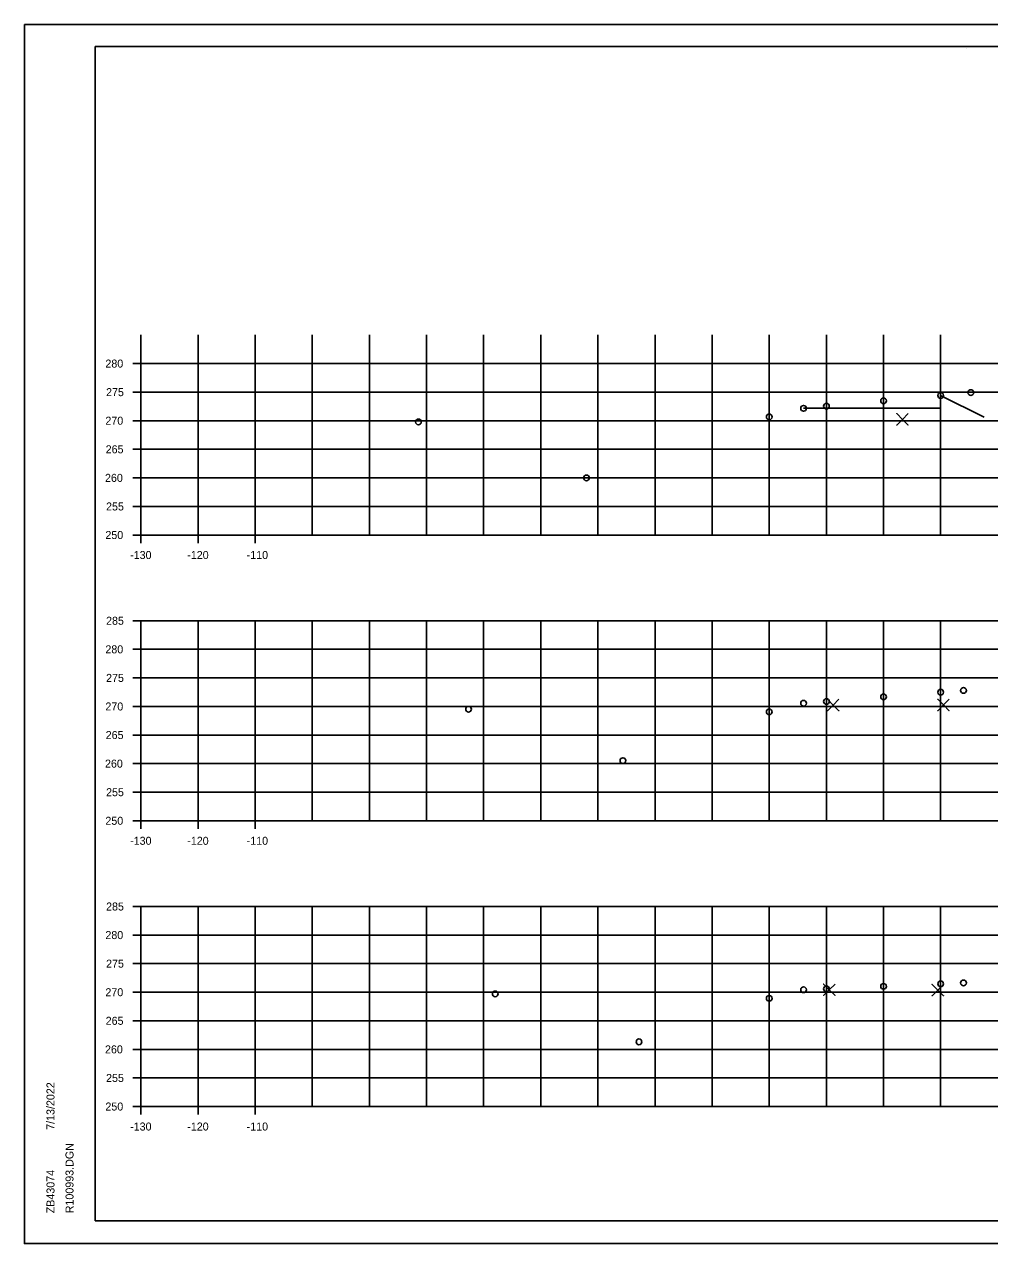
# Model space of a CAD drawing. Extents: x 4667 to 1632277, y -2100 to 724501.
# Drawn here: x 5969.1 to 6138.1, y -1750.4 to -1537.1 of the extents above; entities that cross this region are included whole.
import ezdxf

# ---------------------------------------------------------------- set-up
doc = ezdxf.new("R2010")
doc.units = 0
for name, color, linetype in [('R_Axis', 7, 'Continuous'), ('R_Axis Annot', 7, 'Continuous'), ('R_Grid', 7, 'Continuous'), ('R_No Plot', 7, 'Continuous')]:
    doc.layers.add(name, color=color, linetype=linetype)

msp = doc.modelspace()

# ---------------------------------------------------------------- linework, layer by layer
at = {"layer": 'R_Axis'}
for p, q in [((5989.52, -1626.44), (5989.52, -1591.44)), ((5988.12, -1596.44), (5989.52, -1596.44)), ((5988.12, -1601.44), (5989.52, -1601.44)), ((5988.12, -1606.44), (5989.52, -1606.44)), ((5988.12, -1611.44), (5989.52, -1611.44)), ((5988.12, -1616.44), (5989.52, -1616.44)), ((5988.12, -1621.44), (5989.52, -1621.44)), ((5988.12, -1626.44), (5989.52, -1626.44)), ((5989.52, -1627.84), (5989.52, -1626.44)), ((5999.52, -1627.84), (5999.52, -1626.44)), ((6009.52, -1627.84), (6009.52, -1626.44)), ((5988.12, -1641.44), (5989.52, -1641.44)), ((5989.52, -1676.44), (5989.52, -1641.44)), ((5988.12, -1646.44), (5989.52, -1646.44)), ((5988.12, -1651.44), (5989.52, -1651.44)), ((5988.12, -1656.44), (5989.52, -1656.44)), ((5988.12, -1661.44), (5989.52, -1661.44)), ((5988.12, -1666.44), (5989.52, -1666.44)), ((5988.12, -1671.44), (5989.52, -1671.44)), ((5988.12, -1676.44), (5989.52, -1676.44)), ((5989.52, -1677.84), (5989.52, -1676.44)), ((5999.52, -1677.84), (5999.52, -1676.44)), ((6009.52, -1677.84), (6009.52, -1676.44)), ((5988.12, -1691.44), (5989.52, -1691.44)), ((5989.52, -1726.44), (5989.52, -1691.44)), ((5988.12, -1696.44), (5989.52, -1696.44)), ((5988.12, -1701.44), (5989.52, -1701.44)), ((5988.12, -1706.44), (5989.52, -1706.44)), ((5988.12, -1711.44), (5989.52, -1711.44)), ((5988.12, -1716.44), (5989.52, -1716.44)), ((5988.12, -1721.44), (5989.52, -1721.44)), ((5988.12, -1726.44), (5989.52, -1726.44)), ((5989.52, -1727.84), (5989.52, -1726.44)), ((5999.52, -1727.84), (5999.52, -1726.44)), ((6009.52, -1727.84), (6009.52, -1726.44))]:
    msp.add_line(p, q, dxfattribs=at)
at = {"layer": 'R_Grid'}
for p, q in [((5989.52, -1626.44), (5989.52, -1591.44)), ((5999.52, -1626.44), (5999.52, -1591.44)), ((6009.52, -1626.44), (6009.52, -1591.44)), ((6019.52, -1626.44), (6019.52, -1591.44)), ((6029.52, -1626.44), (6029.52, -1591.44)), ((6039.52, -1626.44), (6039.52, -1591.44)), ((6049.52, -1626.44), (6049.52, -1591.44)), ((6059.52, -1626.44), (6059.52, -1591.44)), ((6069.52, -1626.44), (6069.52, -1591.44)), ((6079.52, -1626.44), (6079.52, -1591.44)), ((6089.52, -1626.44), (6089.52, -1591.44)), ((6099.52, -1626.44), (6099.52, -1591.44)), ((6109.52, -1626.44), (6109.52, -1591.44)), ((6119.52, -1626.44), (6119.52, -1591.44)), ((6129.52, -1626.44), (6129.52, -1591.44)), ((5989.52, -1596.44), (6289.52, -1596.44)), ((5989.52, -1601.44), (6289.52, -1601.44)), ((5989.52, -1606.44), (6289.52, -1606.44)), ((5989.52, -1611.44), (6289.52, -1611.44)), ((5989.52, -1616.44), (6289.52, -1616.44)), ((5989.52, -1621.44), (6289.52, -1621.44)), ((5989.52, -1626.44), (6289.52, -1626.44)), ((5989.52, -1641.44), (6289.52, -1641.44)), ((5989.52, -1676.44), (5989.52, -1641.44)), ((5999.52, -1676.44), (5999.52, -1641.44)), ((6009.52, -1676.44), (6009.52, -1641.44)), ((6019.52, -1676.44), (6019.52, -1641.44)), ((6029.52, -1676.44), (6029.52, -1641.44)), ((6039.52, -1676.44), (6039.52, -1641.44)), ((6049.52, -1676.44), (6049.52, -1641.44)), ((6059.52, -1676.44), (6059.52, -1641.44)), ((6069.52, -1676.44), (6069.52, -1641.44)), ((6079.52, -1676.44), (6079.52, -1641.44)), ((6089.52, -1676.44), (6089.52, -1641.44)), ((6099.52, -1676.44), (6099.52, -1641.44)), ((6109.52, -1676.44), (6109.52, -1641.44)), ((6119.52, -1676.44), (6119.52, -1641.44)), ((6129.52, -1676.44), (6129.52, -1641.44)), ((5989.52, -1646.44), (6289.52, -1646.44)), ((5989.52, -1651.44), (6289.52, -1651.44)), ((5989.52, -1656.44), (6289.52, -1656.44)), ((5989.52, -1661.44), (6289.52, -1661.44)), ((5989.52, -1666.44), (6289.52, -1666.44)), ((5989.52, -1671.44), (6289.52, -1671.44)), ((5989.52, -1676.44), (6289.52, -1676.44)), ((5989.52, -1691.44), (6289.52, -1691.44)), ((5989.52, -1726.44), (5989.52, -1691.44)), ((5999.52, -1726.44), (5999.52, -1691.44)), ((6009.52, -1726.44), (6009.52, -1691.44)), ((6019.52, -1726.44), (6019.52, -1691.44)), ((6029.52, -1726.44), (6029.52, -1691.44)), ((6039.52, -1726.44), (6039.52, -1691.44)), ((6049.52, -1726.44), (6049.52, -1691.44)), ((6059.52, -1726.44), (6059.52, -1691.44)), ((6069.52, -1726.44), (6069.52, -1691.44)), ((6079.52, -1726.44), (6079.52, -1691.44)), ((6089.52, -1726.44), (6089.52, -1691.44)), ((6099.52, -1726.44), (6099.52, -1691.44)), ((6109.52, -1726.44), (6109.52, -1691.44)), ((6119.52, -1726.44), (6119.52, -1691.44)), ((6129.52, -1726.44), (6129.52, -1691.44)), ((5989.52, -1696.44), (6289.52, -1696.44)), ((5989.52, -1701.44), (6289.52, -1701.44)), ((5989.52, -1706.44), (6289.52, -1706.44)), ((5989.52, -1711.44), (6289.52, -1711.44)), ((5989.52, -1716.44), (6289.52, -1716.44)), ((5989.52, -1721.44), (6289.52, -1721.44)), ((5989.52, -1726.44), (6289.52, -1726.44))]:
    msp.add_line(p, q, dxfattribs=at)
at = {"layer": 'R_No Plot'}
for p, q in [((5969.12, -1537.09), (6302.46, -1537.09)), ((5981.52, -1540.98), (6297.7, -1540.98)), ((5981.52, -1746.44), (5981.52, -1540.98)), ((6134.04, -1541.24), (6134.04, -1541.24)), ((6134.04, -1541.24), (6134.04, -1541.24)), ((6129.52, -1602.01), (6137.16, -1605.83)), ((6105.52, -1604.27), (6107.52, -1604.27)), ((6107.52, -1604.27), (6127.52, -1604.27)), ((6127.52, -1604.27), (6129.52, -1604.27)), ((5981.52, -1746.44), (5981.52, -1746.44)), ((6297.7, -1746.44), (5981.52, -1746.44)), ((5969.12, -1750.42), (6302.46, -1750.42))]:
    msp.add_line(p, q, dxfattribs=at)
for points in [[(5969.12, -1537.09), (6302.46, -1537.09), (6302.46, -1750.43), (5969.12, -1750.43)], [(6215.44, -1540.98), (6215.44, -1550.86), (6251.18, -1550.86), (6251.18, -1553.78), (6274.38, -1553.78), (6274.38, -1578.12), (6297.7, -1578.12), (6297.7, -1746.44), (5981.52, -1746.44), (5981.52, -1540.98)]]:
    msp.add_lwpolyline(points, close=True, dxfattribs=at)
for points in [[(6122.83, -1606.2), (6121.83, -1605.2), (6122.83, -1606.2), (6121.83, -1607.2), (6122.83, -1606.2), (6123.83, -1607.2), (6122.83, -1606.2), (6123.83, -1605.2)], [(6110.7, -1656.19), (6109.7, -1655.19), (6110.7, -1656.19), (6109.7, -1657.19), (6110.7, -1656.19), (6111.7, -1657.19), (6110.7, -1656.19), (6111.7, -1655.19)], [(6130.01, -1656.18), (6129.01, -1655.18), (6130.01, -1656.18), (6129.01, -1657.18), (6130.01, -1656.18), (6131.01, -1657.18), (6130.01, -1656.18), (6131.01, -1655.18)], [(6110.03, -1706.01), (6109.03, -1705.01), (6110.03, -1706.01), (6109.03, -1707.01), (6110.03, -1706.01), (6111.03, -1707.01), (6110.03, -1706.01), (6111.03, -1705.01)], [(6129.02, -1706.06), (6128.02, -1705.06), (6129.02, -1706.06), (6128.02, -1707.06), (6129.02, -1706.06), (6130.02, -1707.06), (6129.02, -1706.06), (6130.02, -1705.06)]]:
    msp.add_lwpolyline(points, dxfattribs=at)
for centre in [(6129.52, -1602.01), (6134.8, -1601.52), (6105.52, -1604.27), (6109.52, -1603.89), (6119.52, -1602.95), (6038.1, -1606.65), (6099.52, -1605.77), (6067.5, -1616.44), (6133.52, -1653.63), (6105.52, -1655.88), (6109.52, -1655.56), (6119.52, -1654.76), (6129.52, -1653.95), (6046.87, -1656.92), (6099.52, -1657.38), (6073.9, -1665.92), (6129.52, -1704.98), (6133.52, -1704.81), (6051.55, -1706.73), (6105.52, -1706.01), (6109.52, -1705.84), (6119.52, -1705.41), (6099.52, -1707.51), (6076.71, -1715.12)]:
    msp.add_circle(centre, 0.5, dxfattribs=at)

# ---------------------------------------------------------------- texts
at = {"layer": 'R_Axis Annot'}
for s, p in [('280', (5983.3, -1597.14)), ('275', (5983.42, -1602.14)), ('270', (5983.3, -1607.14)), ('265', (5983.35, -1612.14)), ('260', (5983.23, -1617.14)), ('255', (5983.42, -1622.14)), ('250', (5983.3, -1627.14)), ('-130', (5987.63, -1630.64)), ('-120', (5997.63, -1630.64)), ('-110', (6008.03, -1630.64)), ('285', (5983.42, -1642.14)), ('280', (5983.3, -1647.14)), ('275', (5983.42, -1652.14)), ('270', (5983.3, -1657.14)), ('265', (5983.35, -1662.14)), ('260', (5983.23, -1667.14)), ('255', (5983.42, -1672.14)), ('250', (5983.3, -1677.14)), ('-130', (5987.63, -1680.64)), ('-120', (5997.63, -1680.64)), ('-110', (6008.03, -1680.64)), ('285', (5983.42, -1692.14)), ('280', (5983.3, -1697.14)), ('275', (5983.42, -1702.14)), ('270', (5983.3, -1707.14)), ('265', (5983.35, -1712.14)), ('260', (5983.23, -1717.14)), ('255', (5983.42, -1722.14)), ('250', (5983.3, -1727.14)), ('-130', (5987.63, -1730.64)), ('-120', (5997.63, -1730.64)), ('-110', (6008.03, -1730.64))]:
    msp.add_text(s, height=1.4, dxfattribs=at).set_placement(p)
at = {"layer": 'R_No Plot'}
for s, p in [('7/13/2022', (5974.39, -1730.52)), ('R100993.DGN', (5977.72, -1745.12)), ('ZB43074', (5974.39, -1745.12))]:
    msp.add_text(s, height=1.4, rotation=90, dxfattribs=at).set_placement(p)

doc.saveas('drawing.dxf')
